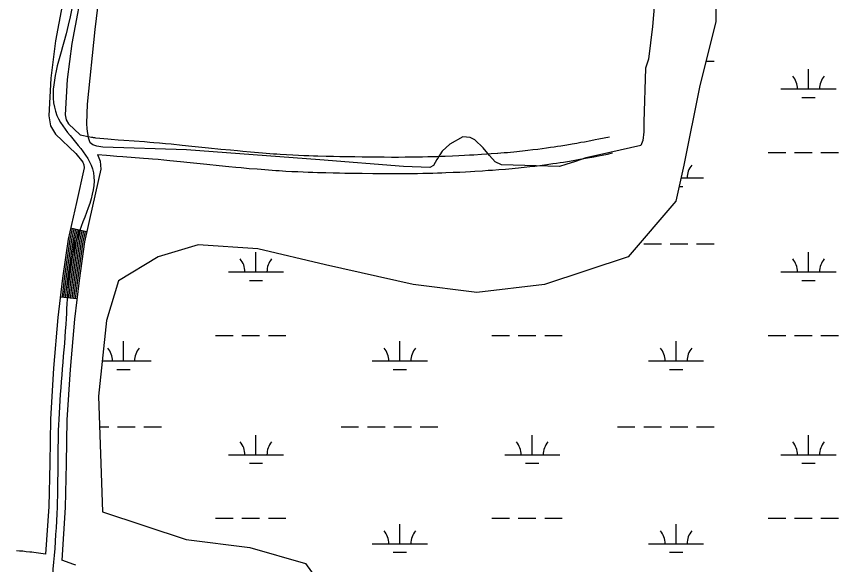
# Model space of a CAD drawing. Extents: x 3161564 to 3199464, y 849354 to 874788.
# Drawn here: x 3179471 to 3180964, y 869443 to 870440 of the extents above; entities that cross this region are included whole.
import ezdxf

# ---------------------------------------------------------------- set-up
doc = ezdxf.new("R2010")
doc.units = 0
for name, color, linetype in [('V-ROAD-CNTR', 7, 'Continuous'), ('V-SITE-VEGE', 7, 'Continuous'), ('V-WETL-SWMP', 7, 'Continuous')]:
    doc.layers.add(name, color=color, linetype=linetype)

msp = doc.modelspace()

# ---------------------------------------------------------------- linework, layer by layer
at = {"layer": 'V-ROAD-CNTR'}
for p, q in [((3179598.1, 870048.3), (3179568.9, 870055)), ((3179580.2, 869926.3), (3179550.4, 869929.8))]:
    msp.add_line(p, q, dxfattribs=at)
for points in [[(3179563.9, 870515.3), (3179541.6, 870395.4), (3179532.9, 870327.9), (3179529.1, 870259), (3179532.7, 870241.1), (3179541.5, 870226.2), (3179578.4, 870190.7), (3179591.1, 870175.3), (3179593.2, 870170.2), (3179593.5, 870164.5), (3179579.5, 870101.7), (3179564.4, 870035.3), (3179554.4, 869963.8), (3179545.9, 869892.5), (3179538, 869800.3), (3179532.3, 869707.8), (3179531.1, 869627.9), (3179529.4, 869548.6), (3179523.4, 869462.3)], [(3179593.5, 870510), (3179571.3, 870390.7), (3179562.8, 870325.2), (3179559.3, 870261.1), (3179561.1, 870251.9), (3179565.2, 870245), (3179586.3, 870224.7)], [(3179586.3, 870224.7), (3179604.1, 870221), (3179606.7, 870220.6), (3179608.6, 870220.2), (3179610, 870220), (3179612.1, 870219.7), (3179614.3, 870219.5), (3179622.1, 870218.7), (3179629.5, 870218.1), (3179636.4, 870217.4), (3179642.9, 870216.9), (3179655.1, 870215.9), (3179665.8, 870215.1), (3179703.4, 870212.4), (3179712.8, 870211.6), (3179719.9, 870211), (3179730.5, 870210.1), (3179741.2, 870209.2), (3179751.8, 870208.1), (3179771.7, 870206.2), (3179789, 870204.4), (3179819.3, 870201.3), (3179842.1, 870198.9), (3179859.1, 870197.2), (3179871.9, 870196), (3179881.5, 870195.1), (3179895.9, 870193.7), (3179910.3, 870192.4), (3179917.4, 870191.9), (3179924.2, 870191.3), (3179930.9, 870190.8), (3179937.4, 870190.4), (3179943.6, 870189.9), (3179949.7, 870189.6), (3179961.4, 870188.9), (3179972.4, 870188.3), (3179982.8, 870187.8), (3179992.5, 870187.4), (3180001.6, 870187), (3180010.1, 870186.7), (3180018.1, 870186.5), (3180033.1, 870186.1), (3180046.2, 870185.7), (3180057.7, 870185.5), (3180067.8, 870185.3), (3180085.4, 870185.1), (3180098.6, 870184.9), (3180118.5, 870184.7), (3180138.3, 870184.5), (3180152, 870184.4), (3180164.8, 870184.4), (3180176.7, 870184.5), (3180188, 870184.6), (3180198.5, 870184.7), (3180208.3, 870184.9), (3180217.6, 870185.1), (3180226.3, 870185.3), (3180234.4, 870185.6), (3180242, 870185.8), (3180249.1, 870186.1), (3180262.6, 870186.6), (3180274.3, 870187.1), (3180284.5, 870187.6), (3180293.5, 870188.1), (3180301.3, 870188.6), (3180315.1, 870189.4), (3180325.4, 870190.1), (3180333.1, 870190.6), (3180344.8, 870191.5)], [(3180344.7, 870191.5), (3180356.3, 870192.4), (3180362.3, 870192.9), (3180368.2, 870193.4), (3180373.8, 870193.9), (3180379.3, 870194.5), (3180384.6, 870195), (3180389.7, 870195.6), (3180399.6, 870196.7), (3180408.9, 870197.8), (3180417.6, 870198.9), (3180425.7, 870199.9), (3180433.4, 870201), (3180440.5, 870202), (3180447.2, 870203), (3180453.5, 870204), (3180459.4, 870204.9), (3180470.4, 870206.7), (3180480.1, 870208.3), (3180488.5, 870209.8), (3180495.9, 870211.1), (3180502.3, 870212.2), (3180513.7, 870214.4), (3180522.1, 870216), (3180528.5, 870217.2), (3180538, 870219.2), (3180547.6, 870221.1)], [(3179618, 870188.9), (3179622.9, 870176.9), (3179623.7, 870162), (3179608.7, 870095.1), (3179594, 870029.9), (3179584.2, 869960), (3179575.8, 869889.5), (3179567.9, 869798.1), (3179562.3, 869706.7), (3179561.1, 869627.3), (3179559.3, 869547.2), (3179552.7, 869451.5)], [(3179618, 870188.9), (3179633.9, 870187.6), (3179640.5, 870187), (3179652.8, 870186), (3179663.6, 870185.2), (3179701.1, 870182.4), (3179710.4, 870181.7), (3179717.4, 870181.1), (3179727.9, 870180.3), (3179738.4, 870179.3), (3179748.9, 870178.3), (3179768.7, 870176.3), (3179786, 870174.6), (3179816.3, 870171.4), (3179839, 870169.1), (3179856.2, 870167.4), (3179869, 870166.1), (3179878.7, 870165.2), (3179893.2, 870163.8), (3179907.7, 870162.6), (3179914.9, 870162), (3179921.9, 870161.4), (3179928.7, 870160.9), (3179935.3, 870160.4), (3179941.7, 870160), (3179947.8, 870159.6), (3179959.8, 870158.9), (3179970.9, 870158.3), (3179981.4, 870157.8), (3179991.2, 870157.4), (3180000.4, 870157), (3180009.1, 870156.7), (3180017.2, 870156.5), (3180032.3, 870156.1), (3180045.6, 870155.7), (3180057.1, 870155.5), (3180067.3, 870155.3), (3180085, 870155.1), (3180098.3, 870154.9), (3180118.2, 870154.7), (3180138.1, 870154.5), (3180151.9, 870154.4), (3180164.8, 870154.4), (3180176.9, 870154.5), (3180188.3, 870154.6), (3180199, 870154.7), (3180208.9, 870154.9), (3180218.3, 870155.1), (3180227.1, 870155.3), (3180235.3, 870155.6), (3180243, 870155.8), (3180250.3, 870156.1), (3180263.8, 870156.6), (3180275.7, 870157.1), (3180286.1, 870157.7), (3180295.2, 870158.2), (3180303.1, 870158.6), (3180317, 870159.5), (3180327.5, 870160.2), (3180335.3, 870160.7), (3180347, 870161.6)], [(3180347.1, 870161.6), (3180358.8, 870162.5), (3180364.9, 870163), (3180370.9, 870163.5), (3180376.7, 870164.1), (3180382.3, 870164.6), (3180387.7, 870165.2), (3180392.9, 870165.7), (3180403, 870166.9), (3180412.5, 870168), (3180421.4, 870169.1), (3180429.7, 870170.2), (3180437.5, 870171.3), (3180444.8, 870172.3), (3180451.7, 870173.3), (3180458.1, 870174.3), (3180464.1, 870175.3), (3180475.3, 870177.1), (3180485.1, 870178.7), (3180493.7, 870180.2), (3180501.2, 870181.5), (3180507.8, 870182.7), (3180519.3, 870184.9), (3180527.9, 870186.6), (3180534.3, 870187.8), (3180544, 870189.8), (3180553.6, 870191.7)], [(3179571.8, 870054.3), (3179567.4, 870034.8), (3179557.4, 869963.4), (3179553.3, 869929.5)], [(3179574.7, 870053.6), (3179570.3, 870034.2), (3179560.4, 869963), (3179556.3, 869929.1)], [(3179577.7, 870053), (3179573.3, 870033.7), (3179563.4, 869962.7), (3179559.3, 869928.8)], [(3179580.6, 870052.3), (3179576.3, 870033.1), (3179566.3, 869962.3), (3179562.3, 869928.4)], [(3179583.5, 870051.6), (3179579.2, 870032.6), (3179569.3, 869961.9), (3179565.3, 869928.1)], [(3179586.4, 870051), (3179582.2, 870032.1), (3179572.3, 869961.5), (3179568.2, 869927.7)], [(3179589.4, 870050.3), (3179585.1, 870031.5), (3179575.3, 869961.1), (3179571.2, 869927.4)], [(3179592.3, 870049.7), (3179588.1, 870031), (3179578.2, 869960.7), (3179574.2, 869927)], [(3179595.2, 870049), (3179591, 870030.4), (3179581.2, 869960.3), (3179577.2, 869926.6)], [(3179523.4, 869462.3), (3179502.3, 869465.1), (3179498.6, 869465.6), (3179495.1, 869466), (3179488.3, 869466.7), (3179481.9, 869467.4), (3179476, 869467.9), (3179470.4, 869468.4)], [(3179578.7, 869442.2), (3179574.6, 869443.5), (3179552.7, 869451.5)]]:
    msp.add_lwpolyline(points, dxfattribs=at)
msp.add_spline([(3180070.5, 872970.7), (3180061.5, 872948.1), (3180007.7, 872816.1), (3179958.9, 872647.4), (3179866, 872426.4), (3179787.3, 872278.2), (3179737.8, 872167.5), (3179692.6, 872029.2), (3179648.1, 871887.5), (3179636.1, 871719), (3179644.3, 871554.3), (3179643.7, 871372.8), (3179635, 871182.4), (3179651.2, 871014.4), (3179631.7, 870843.6), (3179599.9, 870632.5), (3179556.5, 870393.1), (3179544.2, 870260.1), (3179608.6, 870163.2), (3179579.2, 870032.6), (3179560.8, 869891), (3179547.3, 869707.3), (3179544.3, 869547.9), (3179529, 869347.2), (3179515.1, 869207.1), (3179492.2, 869048.3), (3179486.6, 868931.1), (3179497.5, 868782), (3179533.4, 868653), (3179546.3, 868484.4), (3179551.7, 868294.6), (3179551.3, 868011.6), (3179566.6, 867675.8), (3179610.7, 867325.6), (3179666.1, 867038.6)], degree=3, dxfattribs=at)
at = {"layer": 'V-SITE-VEGE'}
msp.add_lwpolyline([(3180641.6, 870605.2), (3180626.1, 870421.8), (3180618.8, 870362.5), (3180613.3, 870346.2), (3180610.5, 870247.6), (3180610.2, 870229.9), (3180608.7, 870214.4), (3180604.5, 870205.5), (3180529.9, 870188.2), (3180504.9, 870183), (3180486.3, 870176.1), (3180468.5, 870170.6), (3180456.8, 870167.3), (3180351.4, 870170.4), (3180340.2, 870175.9), (3180329.8, 870187), (3180318.6, 870201.3), (3180303.3, 870215.6), (3180294.7, 870220.1), (3180281.6, 870221.2), (3180257.9, 870207.8), (3180243.8, 870195.1), (3180234, 870179.8), (3180227.9, 870169.1), (3180221.2, 870165.5), (3180173.4, 870167.2), (3180021.7, 870179.5), (3179779.4, 870197.7), (3179627.4, 870202.5), (3179616.8, 870204.3), (3179609.6, 870206.3), (3179604.3, 870210.1), (3179601.4, 870219.2), (3179599.1, 870235.7), (3179598.4, 870245.1), (3179599.5, 870280.6), (3179613.7, 870416.2), (3179637.4, 870611.3)], dxfattribs=at)
at = {"layer": 'V-WETL-SWMP'}
for p, q in [((3180741, 870611.2), (3180741, 870430.1)), ((3180741, 870430.1), (3180712.1, 870314.3)), ((3180723.2, 870358.9), (3180738.1, 870358.9)), ((3180909.4, 870308.2), (3180909.4, 870344.2)), ((3180712.1, 870314.3), (3180683.1, 870169.5)), ((3180859.4, 870308.2), (3180959.4, 870308.2)), ((3180897.4, 870292.8), (3180921.4, 870292.8)), ((3180836, 870192.8), (3180868, 870192.8)), ((3180884, 870192.8), (3180916, 870192.8)), ((3180932, 870192.8), (3180964, 870192.8)), ((3180683.1, 870169.5), (3180668.6, 870104.3)), ((3180678, 870146.3), (3180718.9, 870146.3)), ((3180674.6, 870130.9), (3180680.9, 870130.9)), ((3180668.6, 870104.3), (3180581.8, 870002.9)), ((3179800.4, 870024.7), (3179728.1, 870002.9)), ((3179908.9, 870017.4), (3179800.4, 870024.7)), ((3180031.9, 869988.5), (3179908.9, 870017.4)), ((3180610.1, 870026.3), (3180642.1, 870026.3)), ((3180658.1, 870026.3), (3180690.1, 870026.3)), ((3180706.1, 870026.3), (3180738.1, 870026.3)), ((3179728.1, 870002.9), (3179655.7, 869959.5)), ((3179905.6, 869975.5), (3179905.6, 870011.5)), ((3180581.8, 870002.9), (3180429.9, 869952.3)), ((3180909.4, 869975.5), (3180909.4, 870011.5)), ((3180191.1, 869952.3), (3180031.9, 869988.5)), ((3179855.6, 869975.5), (3179955.6, 869975.5)), ((3180859.4, 869975.5), (3180959.4, 869975.5)), ((3179655.7, 869959.5), (3179634, 869887.1)), ((3179893.6, 869960.1), (3179917.6, 869960.1)), ((3180897.4, 869960.1), (3180921.4, 869960.1)), ((3180306.9, 869937.8), (3180191.1, 869952.3)), ((3180429.9, 869952.3), (3180306.9, 869937.8)), ((3179634, 869887.1), (3179619.5, 869749.5)), ((3179832.2, 869860.1), (3179864.2, 869860.1)), ((3179880.2, 869860.1), (3179912.2, 869860.1)), ((3179928.2, 869860.1), (3179960.2, 869860.1)), ((3180334.1, 869860.1), (3180366.1, 869860.1)), ((3180382.1, 869860.1), (3180414.1, 869860.1)), ((3180430.1, 869860.1), (3180462.1, 869860.1)), ((3180836, 869860.1), (3180868, 869860.1)), ((3180884, 869860.1), (3180916, 869860.1)), ((3180932, 869860.1), (3180964, 869860.1)), ((3179665.1, 869813.7), (3179665.1, 869849.7)), ((3180167, 869813.7), (3180167, 869849.7)), ((3180668.9, 869813.7), (3180668.9, 869849.7)), ((3179626.3, 869813.7), (3179715.1, 869813.7)), ((3180117, 869813.7), (3180217, 869813.7)), ((3180618.9, 869813.7), (3180718.9, 869813.7)), ((3179653.1, 869798.2), (3179677.1, 869798.2)), ((3180155, 869798.2), (3180179, 869798.2)), ((3180656.9, 869798.2), (3180680.9, 869798.2)), ((3179619.5, 869749.5), (3179626.8, 869539.5)), ((3179621.5, 869693.6), (3179638.2, 869693.6)), ((3179654.2, 869693.6), (3179686.2, 869693.6)), ((3179702.2, 869693.6), (3179734.2, 869693.6)), ((3180060.2, 869693.6), (3180092.2, 869693.6)), ((3180108.2, 869693.6), (3180140.2, 869693.6)), ((3180156.2, 869693.6), (3180188.2, 869693.6)), ((3180204.2, 869693.6), (3180236.2, 869693.6)), ((3180562.1, 869693.6), (3180594.1, 869693.6)), ((3180610.1, 869693.6), (3180642.1, 869693.6)), ((3180658.1, 869693.6), (3180690.1, 869693.6)), ((3180706.1, 869693.6), (3180738.1, 869693.6)), ((3179905.6, 869642.9), (3179905.6, 869678.9)), ((3180407.5, 869642.9), (3180407.5, 869678.9)), ((3180909.4, 869642.9), (3180909.4, 869678.9)), ((3179855.6, 869642.9), (3179955.6, 869642.9)), ((3180357.5, 869642.9), (3180457.5, 869642.9)), ((3180859.4, 869642.9), (3180959.4, 869642.9)), ((3179893.6, 869627.4), (3179917.6, 869627.4)), ((3180395.5, 869627.4), (3180419.5, 869627.4)), ((3180897.4, 869627.4), (3180921.4, 869627.4)), ((3179626.8, 869539.5), (3179778.7, 869488.8)), ((3179832.2, 869527.4), (3179864.2, 869527.4)), ((3179880.2, 869527.4), (3179912.2, 869527.4)), ((3179928.2, 869527.4), (3179960.2, 869527.4)), ((3180334.1, 869527.4), (3180366.1, 869527.4)), ((3180382.1, 869527.4), (3180414.1, 869527.4)), ((3180430.1, 869527.4), (3180462.1, 869527.4)), ((3180836, 869527.4), (3180868, 869527.4)), ((3180884, 869527.4), (3180916, 869527.4)), ((3180932, 869527.4), (3180964, 869527.4)), ((3180167, 869481), (3180167, 869517)), ((3180668.9, 869481), (3180668.9, 869517)), ((3179778.7, 869488.8), (3179894.5, 869474.4)), ((3180117, 869481), (3180217, 869481)), ((3180618.9, 869481), (3180718.9, 869481)), ((3179894.5, 869474.4), (3179995.8, 869445.4)), ((3180155, 869465.6), (3180179, 869465.6)), ((3180656.9, 869465.6), (3180680.9, 869465.6)), ((3179995.8, 869445.4), (3180053.6, 869365.8))]:
    msp.add_line(p, q, dxfattribs=at)
for centre, start, end in [((3180854.1, 870308.7), 359.2282, 40.7718), ((3180964.6, 870308.7), 139.2282, 180.7718), ((3180724.1, 870146.8), 139.2282, 180.7718), ((3179850.3, 869976), 359.2282, 40.7718), ((3179960.8, 869976), 139.2282, 180.7718), ((3180854.1, 869976), 359.2282, 40.7718), ((3180964.6, 869976), 139.2282, 180.7718), ((3179609.8, 869814.1), 359.2282, 40.7718), ((3179720.3, 869814.1), 139.2282, 180.7718), ((3180111.8, 869814.1), 359.2282, 40.7718), ((3180222.2, 869814.1), 139.2282, 180.7718), ((3180613.7, 869814.1), 359.2282, 40.7718), ((3180724.1, 869814.1), 139.2282, 180.7718), ((3179850.3, 869643.3), 359.2282, 40.7718), ((3179960.8, 869643.3), 139.2282, 180.7718), ((3180352.2, 869643.3), 359.2282, 40.7718), ((3180462.7, 869643.3), 139.2282, 180.7718), ((3180854.1, 869643.3), 359.2282, 40.7718), ((3180964.6, 869643.3), 139.2282, 180.7718), ((3180111.8, 869481.5), 359.2282, 40.7718), ((3180222.2, 869481.5), 139.2282, 180.7718), ((3180613.7, 869481.5), 359.2282, 40.7718), ((3180724.1, 869481.5), 139.2282, 180.7718)]:
    msp.add_arc(centre, 35.2, start, end, dxfattribs=at)

doc.saveas('drawing.dxf')
